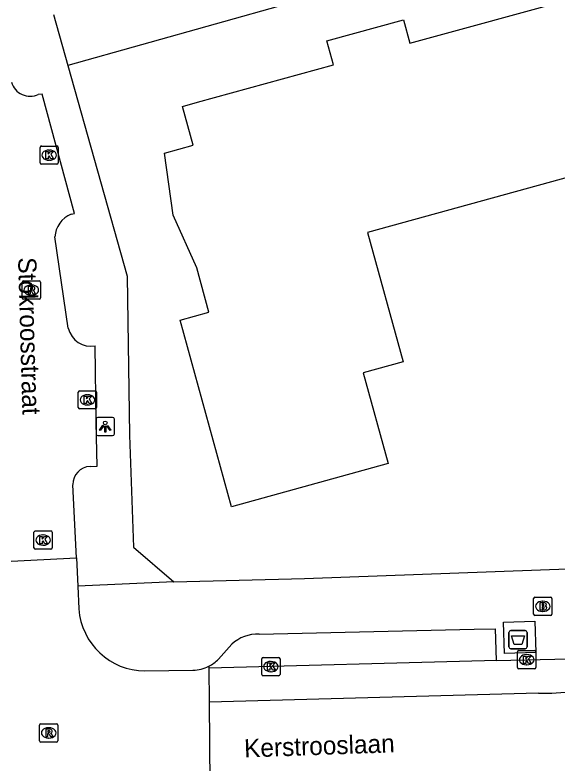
# Model space of a CAD drawing. Extents: x 162250 to 162654, y 380744 to 381605.
# Drawn here: x 162463.25 to 162492.94, y 381208.05 to 381249.03 of the extents above; entities that cross this region are included whole.
import ezdxf

# ---------------------------------------------------------------- set-up
doc = ezdxf.new("R2010")
doc.units = 0
for name, color, linetype in [('IMGEO_Afval_apart_plaats', 7, 'Continuous'), ('IMGEO_Brandkraan', 7, 'Continuous'), ('IMGEO_Kolk', 7, 'Continuous'), ('IMGEO_Lichtpunt', 7, 'Continuous'), ('IMGEO_Openbare_ruimte_label', 7, 'Continuous'), ('IMGEO_Pand', 7, 'Continuous'), ('IMGEO_Rijbaan_lokaal_gesloten', 7, 'Continuous'), ('IMGEO_Rijbaan_lokaal_open', 7, 'Continuous'), ('IMGEO_Rioolput', 7, 'Continuous'), ('IMGEO_Voetpad_gesloten', 7, 'Continuous'), ('IMGEO_Voetpad_open', 7, 'Continuous')]:
    doc.layers.add(name, color=color, linetype=linetype)

msp = doc.modelspace()

# ---------------------------------------------------------------- linework, layer by layer
at = {"layer": 'IMGEO_Afval_apart_plaats'}
for p, q in [((162490.406, 381215.308), (162491.196, 381215.308)), ((162491.196, 381215.308), (162490.406, 381215.308)), ((162490.306, 381214.408), (162490.306, 381215.208)), ((162490.306, 381215.208), (162490.306, 381214.408)), ((162491.296, 381215.208), (162491.296, 381214.408)), ((162491.296, 381214.408), (162491.296, 381215.208)), ((162491.196, 381214.308), (162490.406, 381214.308)), ((162490.406, 381214.308), (162491.196, 381214.308))]:
    msp.add_line(p, q, dxfattribs=at)
msp.add_lwpolyline([(162490.449, 381215.022), (162491.153, 381215.022), (162491.004, 381214.552), (162490.598, 381214.552), (162490.449, 381215.022)], dxfattribs=at)
for centre, start, end in [((162490.406, 381215.208), 90, 180), ((162490.406, 381215.208), 90, 180), ((162491.196, 381215.208), 0, 90), ((162491.196, 381215.208), 360, 90), ((162490.406, 381214.408), 180, 270), ((162490.406, 381214.408), 180, 270), ((162491.196, 381214.408), 270, 0), ((162491.196, 381214.408), 270, 0)]:
    msp.add_arc(centre, 0.1, start, end, dxfattribs=at)
at = {"layer": 'IMGEO_Brandkraan'}
for p, q in [((162491.658, 381216.208), (162491.658, 381217.06)), ((162491.733, 381217.134), (162492.585, 381217.134)), ((162492.146, 381216.914), (162492.171, 381216.914)), ((162492.659, 381217.06), (162492.659, 381216.208)), ((162492.585, 381216.134), (162491.733, 381216.134)), ((162492.169, 381216.354), (162492.144, 381216.354))]:
    msp.add_line(p, q, dxfattribs=at)
for points in [[(162491.658, 381216.208), (162491.658, 381217.06)], [(162491.733, 381217.134), (162492.585, 381217.134)], [(162492.659, 381217.06), (162492.659, 381216.208)], [(162492.006, 381216.834), (162492.006, 381216.434), (162492.219, 381216.434)], [(162492.237, 381216.834), (162492.006, 381216.834)], [(162492.185, 381216.753), (162492.131, 381216.753), (162492.131, 381216.677)], [(162492.131, 381216.677), (162492.184, 381216.677)], [(162492.193, 381216.601), (162492.131, 381216.601), (162492.131, 381216.52)], [(162492.131, 381216.52), (162492.193, 381216.52)], [(162492.585, 381216.134), (162491.733, 381216.134)]]:
    msp.add_lwpolyline(points, dxfattribs=at)
for centre, radius, start, end in [((162491.735, 381217.058), 0.0765, 91.552, 178.448), ((162491.735, 381217.058), 0.0765, 91.552, 178.448), ((162492.583, 381217.058), 0.0765, 1.552, 88.448), ((162492.583, 381217.058), 0.0765, 1.552, 88.448), ((162492.186, 381216.715), 0.0379, 267.8285, 90.9355), ((162492.194, 381216.56), 0.0404, 269.8759, 90.5077), ((162492.241, 381216.689), 0.145, 59.4692, 91.5367), ((162492.266, 381216.736), 0.0922, 285.5137, 58.1501), ((162492.271, 381216.544), 0.105, 301.3115, 78.989), ((162491.735, 381216.21), 0.0765, 181.552, 268.448), ((162491.735, 381216.21), 0.0765, 181.552, 268.448), ((162492.225, 381216.685), 0.251, 268.6676, 293.5347), ((162492.583, 381216.21), 0.0765, 271.552, 358.448), ((162492.583, 381216.21), 0.0765, 271.552, 358.448)]:
    msp.add_arc(centre, radius, start, end, dxfattribs=at)
for centre, major_axis, ratio, start_param, end_param in [((162492.145, 381216.634), (-0.387, 0.002), 0.722429, 4.712389, 7.853982), ((162492.17, 381216.634), (-0.39, 0.002), 0.717154, 1.570796, 4.712389)]:
    msp.add_ellipse(centre, major_axis=major_axis, ratio=ratio, start_param=start_param, end_param=end_param, dxfattribs=at)
at = {"layer": 'IMGEO_Kolk'}
for p, q in [((162464.628, 381240.922), (162464.628, 381241.774)), ((162464.703, 381241.848), (162465.555, 381241.848)), ((162465.116, 381241.628), (162465.141, 381241.628)), ((162465.629, 381241.774), (162465.629, 381240.922)), ((162465.555, 381240.848), (162464.703, 381240.848)), ((162465.139, 381241.068), (162465.114, 381241.068)), ((162466.798, 381228.443), (162467.65, 381228.443)), ((162466.723, 381227.517), (162466.723, 381228.369)), ((162467.211, 381228.223), (162467.236, 381228.223)), ((162467.724, 381228.369), (162467.724, 381227.517)), ((162467.234, 381227.663), (162467.209, 381227.663)), ((162467.65, 381227.443), (162466.798, 381227.443)), ((162464.295, 381219.837), (162464.295, 381220.689)), ((162464.37, 381220.763), (162465.222, 381220.763)), ((162465.296, 381220.689), (162465.296, 381219.837)), ((162464.783, 381220.543), (162464.808, 381220.543)), ((162464.806, 381219.983), (162464.781, 381219.983)), ((162465.222, 381219.763), (162464.37, 381219.763)), ((162490.779, 381213.284), (162490.779, 381214.136)), ((162490.854, 381214.21), (162491.706, 381214.21)), ((162491.78, 381214.136), (162491.78, 381213.284)), ((162476.769, 381212.907), (162476.769, 381213.759)), ((162476.844, 381213.833), (162477.696, 381213.833)), ((162477.77, 381213.759), (162477.77, 381212.907)), ((162491.267, 381213.99), (162491.292, 381213.99)), ((162477.257, 381213.613), (162477.282, 381213.613)), ((162491.29, 381213.43), (162491.265, 381213.43)), ((162477.696, 381212.833), (162476.844, 381212.833)), ((162477.28, 381213.053), (162477.255, 381213.053)), ((162491.706, 381213.21), (162490.854, 381213.21))]:
    msp.add_line(p, q, dxfattribs=at)
for points in [[(162464.628, 381240.922), (162464.628, 381241.774)], [(162464.703, 381241.848), (162465.555, 381241.848)], [(162464.949, 381241.548), (162465.072, 381241.548), (162465.072, 381241.397), (162465.202, 381241.548), (162465.366, 381241.548), (162465.22, 381241.397), (162465.373, 381241.148), (162465.221, 381241.148), (162465.136, 381241.312), (162465.072, 381241.245), (162465.072, 381241.148), (162464.949, 381241.148), (162464.949, 381241.548)], [(162465.629, 381241.774), (162465.629, 381240.922)], [(162465.555, 381240.848), (162464.703, 381240.848)], [(162466.798, 381228.443), (162467.65, 381228.443)], [(162466.723, 381227.517), (162466.723, 381228.369)], [(162467.044, 381228.143), (162467.167, 381228.143), (162467.167, 381227.992), (162467.297, 381228.143), (162467.461, 381228.143), (162467.315, 381227.992), (162467.468, 381227.743), (162467.316, 381227.743), (162467.231, 381227.907), (162467.167, 381227.84), (162467.167, 381227.743), (162467.044, 381227.743), (162467.044, 381228.143)], [(162467.724, 381228.369), (162467.724, 381227.517)], [(162467.65, 381227.443), (162466.798, 381227.443)], [(162464.295, 381219.837), (162464.295, 381220.689)], [(162464.37, 381220.763), (162465.222, 381220.763)], [(162465.296, 381220.689), (162465.296, 381219.837)], [(162464.616, 381220.463), (162464.739, 381220.463), (162464.739, 381220.312), (162464.869, 381220.463), (162465.033, 381220.463), (162464.887, 381220.312), (162465.04, 381220.063), (162464.888, 381220.063), (162464.803, 381220.227), (162464.739, 381220.16), (162464.739, 381220.063), (162464.616, 381220.063), (162464.616, 381220.463)], [(162465.222, 381219.763), (162464.37, 381219.763)], [(162490.779, 381213.284), (162490.779, 381214.136)], [(162490.854, 381214.21), (162491.706, 381214.21)], [(162491.78, 381214.136), (162491.78, 381213.284)], [(162476.769, 381212.907), (162476.769, 381213.759)], [(162476.844, 381213.833), (162477.696, 381213.833)], [(162477.77, 381213.759), (162477.77, 381212.907)], [(162491.1, 381213.91), (162491.223, 381213.91), (162491.223, 381213.759), (162491.353, 381213.91), (162491.517, 381213.91), (162491.371, 381213.759), (162491.524, 381213.51), (162491.372, 381213.51), (162491.287, 381213.674), (162491.223, 381213.607), (162491.223, 381213.51), (162491.1, 381213.51), (162491.1, 381213.91)], [(162477.09, 381213.533), (162477.213, 381213.533), (162477.213, 381213.382), (162477.343, 381213.533), (162477.507, 381213.533), (162477.361, 381213.382), (162477.514, 381213.133), (162477.362, 381213.133), (162477.277, 381213.297), (162477.213, 381213.23), (162477.213, 381213.133), (162477.09, 381213.133), (162477.09, 381213.533)], [(162477.696, 381212.833), (162476.844, 381212.833)], [(162491.706, 381213.21), (162490.854, 381213.21)]]:
    msp.add_lwpolyline(points, dxfattribs=at)
for centre, start, end in [((162464.705, 381241.772), 91.552, 178.448), ((162464.705, 381241.772), 91.552, 178.448), ((162465.553, 381241.772), 1.552, 88.448), ((162465.553, 381241.772), 1.552, 88.448), ((162464.705, 381240.924), 181.552, 268.448), ((162464.705, 381240.924), 181.552, 268.448), ((162465.553, 381240.924), 271.552, 358.448), ((162465.553, 381240.924), 271.552, 358.448), ((162466.8, 381228.367), 91.552, 178.448), ((162466.8, 381228.367), 91.552, 178.448), ((162467.648, 381228.367), 1.552, 88.448), ((162467.648, 381228.367), 1.552, 88.448), ((162466.8, 381227.519), 181.552, 268.448), ((162466.8, 381227.519), 181.552, 268.448), ((162467.648, 381227.519), 271.552, 358.448), ((162467.648, 381227.519), 271.552, 358.448), ((162464.372, 381220.687), 91.552, 178.448), ((162464.372, 381220.687), 91.552, 178.448), ((162465.22, 381220.687), 1.552, 88.448), ((162465.22, 381220.687), 1.552, 88.448), ((162464.372, 381219.839), 181.552, 268.448), ((162464.372, 381219.839), 181.552, 268.448), ((162465.22, 381219.839), 271.552, 358.448), ((162465.22, 381219.839), 271.552, 358.448), ((162490.856, 381214.134), 91.552, 178.448), ((162490.856, 381214.134), 91.552, 178.448), ((162491.704, 381214.134), 1.552, 88.448), ((162491.704, 381214.134), 1.552, 88.448), ((162476.846, 381213.757), 91.552, 178.448), ((162476.846, 381213.757), 91.552, 178.448), ((162477.694, 381213.757), 1.552, 88.448), ((162477.694, 381213.757), 1.552, 88.448), ((162490.856, 381213.286), 181.552, 268.448), ((162490.856, 381213.286), 181.552, 268.448), ((162491.704, 381213.286), 271.552, 358.448), ((162491.704, 381213.286), 271.552, 358.448), ((162476.846, 381212.909), 181.552, 268.448), ((162476.846, 381212.909), 181.552, 268.448), ((162477.694, 381212.909), 271.552, 358.448), ((162477.694, 381212.909), 271.552, 358.448)]:
    msp.add_arc(centre, 0.0765, start, end, dxfattribs=at)
for centre, major_axis, ratio, start_param, end_param in [((162465.115, 381241.348), (-0.387, 0.002), 0.722429, 4.712389, 7.853982), ((162465.14, 381241.348), (-0.39, 0.002), 0.717154, 1.570796, 4.712389), ((162467.21, 381227.943), (-0.387, 0.002), 0.722429, 4.712389, 7.853982), ((162467.235, 381227.943), (-0.39, 0.002), 0.717154, 1.570796, 4.712389), ((162464.782, 381220.263), (-0.387, 0.002), 0.722429, 4.712389, 7.853982), ((162464.807, 381220.263), (-0.39, 0.002), 0.717154, 1.570796, 4.712389), ((162491.266, 381213.71), (-0.387, 0.002), 0.722429, 4.712389, 7.853982), ((162491.291, 381213.71), (-0.39, 0.002), 0.717154, 1.570796, 4.712389), ((162477.256, 381213.333), (-0.387, 0.002), 0.722429, 4.712389, 7.853982), ((162477.281, 381213.333), (-0.39, 0.002), 0.717154, 1.570796, 4.712389)]:
    msp.add_ellipse(centre, major_axis=major_axis, ratio=ratio, start_param=start_param, end_param=end_param, dxfattribs=at)
at = {"layer": 'IMGEO_Lichtpunt'}
for p, q in [((162467.701, 381226.884), (162467.701, 381226.077)), ((162467.701, 381226.884), (162467.701, 381226.077)), ((162468.603, 381226.979), (162467.795, 381226.979)), ((162468.603, 381226.979), (162467.795, 381226.979)), ((162468.697, 381226.077), (162468.697, 381226.884)), ((162468.697, 381226.077), (162468.697, 381226.884)), ((162467.795, 381225.983), (162468.603, 381225.983)), ((162467.795, 381225.983), (162468.603, 381225.983))]:
    msp.add_line(p, q, dxfattribs=at)
for points in [[(162468.075, 381226.548), (162468.114, 381226.52), (162467.926, 381226.258), (162467.888, 381226.285), (162468.075, 381226.548)], [(162468.177, 381226.5), (162468.224, 381226.5), (162468.224, 381226.178), (162468.177, 381226.178), (162468.177, 381226.5)], [(162468.287, 381226.52), (162468.325, 381226.547), (162468.512, 381226.285), (162468.473, 381226.257), (162468.287, 381226.52)]]:
    msp.add_lwpolyline(points, dxfattribs=at)
msp.add_circle((162468.2, 381226.682), 0.0994, dxfattribs=at)
for centre, start, end in [((162467.795, 381226.884), 90, 180), ((162467.795, 381226.884), 90, 180), ((162468.603, 381226.884), 0, 90), ((162468.603, 381226.884), 0, 90), ((162467.795, 381226.077), 180, 270), ((162467.795, 381226.077), 180, 270), ((162468.603, 381226.077), 270, 0), ((162468.603, 381226.077), 270, 360)]:
    msp.add_arc(centre, 0.0946, start, end, dxfattribs=at)
at = {"layer": 'IMGEO_Pand'}
msp.add_lwpolyline([(162500, 381241.919), (162482.554, 381237.116), (162484.506, 381230.024), (162482.322, 381229.422), (162483.689, 381224.455), (162475.108, 381222.092), (162472.293, 381232.317), (162473.878, 381232.753), (162473.212, 381235.174), (162471.912, 381238.051), (162471.446, 381241.461), (162473.016, 381241.894), (162472.432, 381244.017), (162473.252, 381244.243), (162480.7, 381246.293), (162480.338, 381247.607), (162484.525, 381248.76), (162484.877, 381247.481), (162494.051, 381250)], dxfattribs=at)
at = {"layer": 'IMGEO_Rijbaan_lokaal_gesloten'}
for points in [[(162463.052, 381219.115), (162466.619, 381219.285)], [(162466.619, 381219.285), (162466.693, 381217.747)], [(162466.693, 381217.747), (162466.754, 381216.49)], [(162489.611, 381213.66), (162493.619, 381213.751), (162494.565, 381213.842), (162498.076, 381214.728)], [(162489.611, 381213.66), (162488.965, 381213.644), (162473.872, 381213.24)], [(162473.871, 381213.35), (162473.872, 381213.24)], [(162473.872, 381213.24), (162473.89, 381211.391)], [(162470.375, 381213.095), (162473.003, 381213.135)], [(162491.929, 381211.876), (162473.89, 381211.391)], [(162473.89, 381211.391), (162473.934, 381206.871)]]:
    msp.add_lwpolyline(points, dxfattribs=at)
for centre, radius, start, end in [((162470.405, 381216.755), 3.661, 184.1581, 269.5319), ((162472.961, 381215.162), 2.028, 271.1744, 296.6495), ((162492.151, 381227.402), 15.527, 269.1806, 283.4932)]:
    msp.add_arc(centre, radius, start, end, dxfattribs=at)
at = {"layer": 'IMGEO_Rijbaan_lokaal_open'}
for points in [[(162466.331, 381238.111), (162466.522, 381238.148), (162464.753, 381244.683), (162464.533, 381244.676)], [(162466.177, 381231.866), (162465.443, 381236.864)], [(162467.367, 381224.298), (162467.76, 381224.306), (162467.698, 381226.707), (162467.651, 381230.904)], [(162466.619, 381219.285), (162466.425, 381223.298)]]:
    msp.add_lwpolyline(points, dxfattribs=at)
for centre, radius, start, end in [((162464.085, 381245.642), 1.065, 196.5736, 294.9093), ((162466.853, 381236.8), 1.411, 111.7036, 177.3863), ((162467.418, 381232.157), 1.275, 193.2113, 280.5281), ((162467.409, 381223.315), 0.984, 92.4565, 180.9648)]:
    msp.add_arc(centre, radius, start, end, dxfattribs=at)
at = {"layer": 'IMGEO_Rioolput'}
for p, q in [((162463.648, 381233.529), (162463.648, 381234.381)), ((162463.723, 381234.455), (162464.575, 381234.455)), ((162464.136, 381234.235), (162464.161, 381234.235)), ((162464.649, 381234.381), (162464.649, 381233.529)), ((162464.575, 381233.455), (162463.723, 381233.455)), ((162464.159, 381233.675), (162464.134, 381233.675)), ((162464.603, 381209.275), (162464.603, 381210.127)), ((162464.678, 381210.201), (162465.53, 381210.201)), ((162465.091, 381209.981), (162465.116, 381209.981)), ((162465.604, 381210.127), (162465.604, 381209.275)), ((162465.53, 381209.201), (162464.678, 381209.201)), ((162465.114, 381209.421), (162465.089, 381209.421))]:
    msp.add_line(p, q, dxfattribs=at)
for points in [[(162463.648, 381233.529), (162463.648, 381234.381)], [(162463.723, 381234.455), (162464.575, 381234.455)], [(162464.237, 381234.153), (162463.985, 381234.155), (162463.985, 381233.755)], [(162464.649, 381234.381), (162464.649, 381233.529)], [(162463.985, 381233.755), (162464.109, 381233.755), (162464.109, 381233.917), (162464.12, 381233.917)], [(162464.163, 381234.074), (162464.109, 381234.074), (162464.109, 381233.993)], [(162464.109, 381233.993), (162464.161, 381233.993)], [(162464.167, 381233.888), (162464.238, 381233.755), (162464.378, 381233.755), (162464.313, 381233.881)], [(162464.575, 381233.455), (162463.723, 381233.455)], [(162464.603, 381209.275), (162464.603, 381210.127)], [(162464.678, 381210.201), (162465.53, 381210.201)], [(162465.604, 381210.127), (162465.604, 381209.275)], [(162465.192, 381209.899), (162464.94, 381209.901), (162464.94, 381209.501)], [(162464.94, 381209.501), (162465.064, 381209.501), (162465.064, 381209.663), (162465.075, 381209.663)], [(162465.118, 381209.82), (162465.064, 381209.82), (162465.064, 381209.739)], [(162465.064, 381209.739), (162465.116, 381209.739)], [(162465.122, 381209.634), (162465.193, 381209.501), (162465.333, 381209.501), (162465.268, 381209.627)], [(162465.53, 381209.201), (162464.678, 381209.201)]]:
    msp.add_lwpolyline(points, dxfattribs=at)
for centre, radius, start, end in [((162463.725, 381234.379), 0.0765, 91.552, 178.448), ((162463.725, 381234.379), 0.0765, 91.552, 178.448), ((162464.236, 381234.043), 0.109, 350.3612, 89.416), ((162464.573, 381234.379), 0.0765, 1.552, 88.448), ((162464.573, 381234.379), 0.0765, 1.552, 88.448), ((162464.119, 381233.864), 0.0533, 26.0293, 88.6989), ((162464.145, 381234.182), 0.19, 274.7715, 282.9687), ((162464.169, 381233.978), 0.0964, 77.0061, 93.1865), ((162464.183, 381234.035), 0.0378, 276.6634, 79.6772), ((162464.234, 381234.043), 0.112, 277.5842, 350.9817), ((162464.218, 381233.828), 0.108, 29.5134, 73.7905), ((162463.725, 381233.531), 0.0765, 181.552, 268.448), ((162463.725, 381233.531), 0.0765, 181.552, 268.448), ((162464.573, 381233.531), 0.0765, 271.552, 358.448), ((162464.573, 381233.531), 0.0765, 271.552, 358.448), ((162464.68, 381210.125), 0.0765, 91.552, 178.448), ((162464.68, 381210.125), 0.0765, 91.552, 178.448), ((162465.528, 381210.125), 0.0765, 1.552, 88.448), ((162465.528, 381210.125), 0.0765, 1.552, 88.448), ((162465.074, 381209.61), 0.0533, 26.0293, 88.6989), ((162465.1, 381209.928), 0.19, 274.7715, 282.9687), ((162465.124, 381209.724), 0.0964, 77.0061, 93.1865), ((162465.138, 381209.781), 0.0378, 276.6634, 79.6772), ((162465.191, 381209.789), 0.109, 350.3612, 89.416), ((162465.189, 381209.789), 0.112, 277.5842, 350.9817), ((162465.173, 381209.574), 0.108, 29.5134, 73.7905), ((162464.68, 381209.277), 0.0765, 181.552, 268.448), ((162464.68, 381209.277), 0.0765, 181.552, 268.448), ((162465.528, 381209.277), 0.0765, 271.552, 358.448), ((162465.528, 381209.277), 0.0765, 271.552, 358.448)]:
    msp.add_arc(centre, radius, start, end, dxfattribs=at)
for centre, major_axis, ratio, start_param, end_param in [((162464.135, 381233.955), (-0.387, 0.002), 0.722429, 4.712389, 7.853982), ((162464.16, 381233.955), (-0.39, 0.002), 0.717154, 1.570796, 4.712389), ((162465.09, 381209.701), (-0.387, 0.002), 0.722429, 4.712389, 7.853982), ((162465.115, 381209.701), (-0.39, 0.002), 0.717154, 1.570796, 4.712389)]:
    msp.add_ellipse(centre, major_axis=major_axis, ratio=ratio, start_param=start_param, end_param=end_param, dxfattribs=at)
at = {"layer": 'IMGEO_Voetpad_gesloten'}
msp.add_lwpolyline([(162491.719, 381215.824), (162491.771, 381214.111), (162490.06, 381214.059), (162490.008, 381215.772), (162491.719, 381215.824)], dxfattribs=at)
at = {"layer": 'IMGEO_Voetpad_open'}
for points in [[(162490.359, 381253.072), (162466.151, 381246.25)], [(162465.361, 381249.054), (162466.151, 381246.25)], [(162466.151, 381246.25), (162469.398, 381234.727), (162469.535, 381226.012), (162469.743, 381219.874), (162471.962, 381217.984)], [(162471.962, 381217.984), (162479.111, 381218.153), (162500, 381218.921)], [(162471.962, 381217.984), (162466.693, 381217.747)], [(162476.625, 381215.101), (162488.396, 381215.377), (162489.548, 381215.396), (162489.611, 381213.66)], [(162474.401, 381213.741), (162475.126, 381214.554)]]:
    msp.add_lwpolyline(points, dxfattribs=at)
for centre, radius, start, end in [((162476.511, 381213.087), 2.017, 86.7465, 133.3486), ((162472.943, 381215.163), 2.037, 297.1123, 315.7227)]:
    msp.add_arc(centre, radius, start, end, dxfattribs=at)

# ---------------------------------------------------------------- texts
at = {"layer": 'IMGEO_Openbare_ruimte_label'}
for s, rotation, p in [('Stokroosstraat', 271.6039, (162463.425, 381235.739)), ('Kerstrooslaan', 2.0065, (162475.819, 381208.352))]:
    msp.add_text(s, height=1, rotation=rotation, dxfattribs=at).set_placement(p)

doc.saveas('drawing.dxf')
